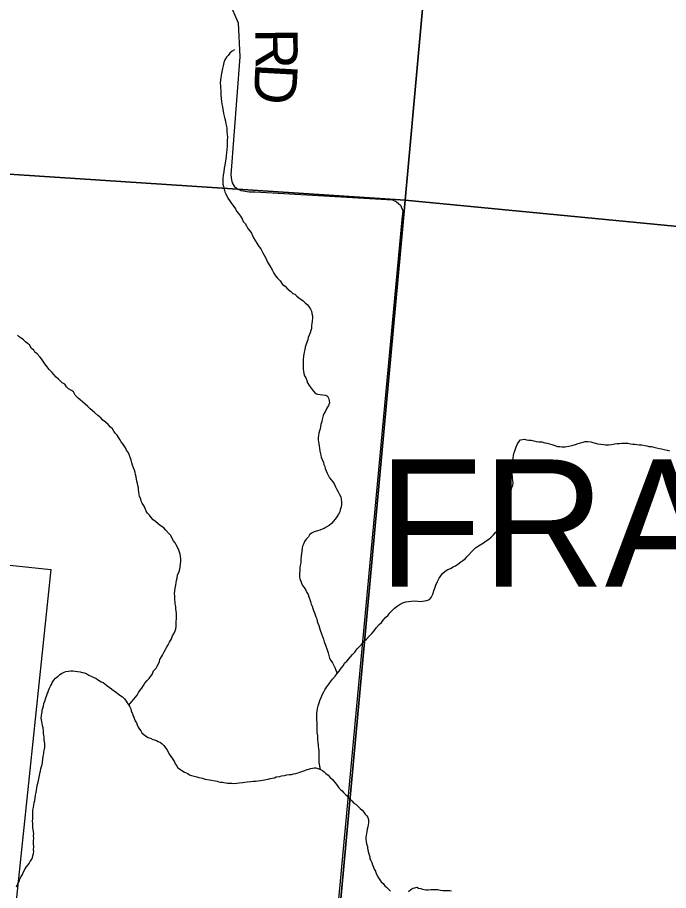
# Model space of a CAD drawing. Extents: x 0 to 1064, y 0 to 440.
# Drawn here: x 160.53 to 174.48, y 315.38 to 334.09 of the extents above; entities that cross this region are included whole.
import ezdxf

# ---------------------------------------------------------------- set-up
doc = ezdxf.new("R2010")
doc.units = 0
for name, color, linetype in [('GM_X_Corporation', 7, 'Continuous'), ('GM_X_County_Road', 7, 'Continuous'), ('GM_X_County_Road_Text', 7, 'Continuous'), ('GM_X_Minor_River', 7, 'Continuous'), ('GM_X_Section', 7, 'Continuous'), ('GM_X_Township_Text', 7, 'Continuous')]:
    doc.layers.add(name, color=color, linetype=linetype)

msp = doc.modelspace()

# ---------------------------------------------------------------- linework, layer by layer
at = {"layer": 'GM_X_Corporation'}
msp.add_lwpolyline([(153.035, 323.123), (161.245, 322.26), (160.405, 314.276)], dxfattribs=at)
at = {"layer": 'GM_X_County_Road'}
msp.add_lwpolyline([(165.065, 334.414), (165.253, 333.971), (165.294, 333.247), (165.098, 330.715), (165.111, 330.611), (165.131, 330.543), (165.167, 330.474), (165.231, 330.423), (165.313, 330.383), (165.404, 330.364), (165.489, 330.355), (165.623, 330.35), (168.559, 330.184), (168.649, 330.14), (168.733, 330.064), (168.781, 329.943), (168.762, 329.757), (167.306, 314.127)], dxfattribs=at)
at = {"layer": 'GM_X_Minor_River'}
for points in [[(165.181, 333.395), (165.125, 333.366), (165.076, 333.325), (165.039, 333.277), (165.007, 333.235), (164.97, 333.181), (164.95, 333.121), (164.937, 333.054), (164.917, 332.994), (164.903, 332.921), (164.89, 332.855), (164.882, 332.794), (164.874, 332.691), (164.879, 332.618), (164.882, 332.49), (164.887, 332.441), (164.891, 332.344), (164.902, 332.289), (164.907, 332.234), (164.917, 332.173), (164.928, 332.124), (164.945, 332.033), (164.955, 331.972), (164.972, 331.917), (164.984, 331.868), (164.994, 331.807), (165.005, 331.752), (165.01, 331.709), (165.015, 331.636), (165.02, 331.581), (165.025, 331.527), (165.023, 331.454), (165.022, 331.405), (165.021, 331.344), (165.013, 331.247), (165.005, 331.199), (164.998, 331.12), (164.99, 331.053), (164.976, 330.974), (164.969, 330.926), (164.956, 330.859), (164.948, 330.781), (164.934, 330.708), (164.926, 330.641), (164.925, 330.587), (164.93, 330.52), (164.941, 330.465), (164.958, 330.41), (164.969, 330.355), (164.992, 330.312), (165.033, 330.219), (165.074, 330.17), (165.115, 330.102), (165.162, 330.04), (165.198, 329.991), (165.221, 329.936), (165.262, 329.886), (165.303, 329.831), (165.339, 329.775), (165.361, 329.714), (165.403, 329.677), (165.432, 329.627), (165.461, 329.566), (165.509, 329.516), (165.544, 329.467), (165.585, 329.369), (165.62, 329.313), (165.655, 329.252), (165.702, 329.178), (165.743, 329.128), (165.784, 329.042), (165.813, 328.993), (165.854, 328.919), (165.883, 328.845), (165.936, 328.765), (165.982, 328.679), (166.023, 328.611), (166.058, 328.556), (166.1, 328.506), (166.153, 328.445), (166.206, 328.364), (166.26, 328.333), (166.301, 328.289), (166.343, 328.252), (166.385, 328.215), (166.426, 328.177), (166.468, 328.158), (166.51, 328.115), (166.558, 328.083), (166.6, 328.052), (166.647, 328.014), (166.689, 327.977), (166.731, 327.94), (166.772, 327.896), (166.807, 327.835), (166.825, 327.792), (166.836, 327.749), (166.847, 327.694), (166.846, 327.651), (166.844, 327.579), (166.837, 327.53)], [(166.837, 327.53), (166.83, 327.488), (166.829, 327.427), (166.81, 327.379), (166.796, 327.33), (166.777, 327.282), (166.758, 327.228), (166.745, 327.179), (166.719, 327.107), (166.706, 327.065), (166.693, 327.023), (166.685, 326.974), (166.672, 326.92), (166.665, 326.877), (166.658, 326.835), (166.65, 326.75), (166.649, 326.695), (166.648, 326.641), (166.647, 326.598), (166.652, 326.555), (166.657, 326.513), (166.662, 326.458), (166.679, 326.409), (166.703, 326.366), (166.726, 326.311), (166.743, 326.262), (166.778, 326.206), (166.819, 326.145), (166.866, 326.089), (166.914, 326.033), (166.956, 326.014), (167.016, 326.007), (167.071, 326.005), (167.125, 325.998), (167.173, 325.973), (167.196, 325.917), (167.208, 325.875), (167.213, 325.832), (167.193, 325.772), (167.156, 325.718), (167.124, 325.652), (167.099, 325.61), (167.079, 325.561), (167.059, 325.477), (167.046, 325.428), (167.027, 325.368), (167.012, 325.271), (166.999, 325.229), (166.986, 325.18), (166.979, 325.138), (166.972, 325.084), (166.971, 325.041), (166.976, 324.998), (166.981, 324.95), (166.992, 324.901), (166.997, 324.858), (167.008, 324.797), (167.025, 324.712), (167.036, 324.669), (167.059, 324.614), (167.082, 324.552), (167.093, 324.51), (167.11, 324.467), (167.121, 324.424), (167.139, 324.375), (167.162, 324.326), (167.191, 324.27), (167.214, 324.227), (167.25, 324.178), (167.285, 324.135), (167.32, 324.079), (167.343, 324.03), (167.373, 323.975), (167.396, 323.925), (167.425, 323.864), (167.454, 323.815), (167.465, 323.76), (167.47, 323.717), (167.469, 323.656), (167.462, 323.602), (167.442, 323.542), (167.435, 323.493), (167.404, 323.445), (167.372, 323.385), (167.334, 323.337), (167.297, 323.295), (167.254, 323.248), (167.204, 323.2), (167.143, 323.165), (167.1, 323.142), (167.057, 323.124), (167.002, 323.101), (166.959, 323.09), (166.886, 323.067), (166.83, 323.038), (166.787, 323.003), (166.762, 322.961), (166.712, 322.907), (166.675, 322.859), (166.655, 322.805), (166.636, 322.757)], [(162.979, 324.544), (162.962, 324.605), (162.951, 324.648), (162.928, 324.703), (162.905, 324.759), (162.864, 324.82), (162.841, 324.869), (162.782, 324.95), (162.752, 324.993), (162.723, 325.042), (162.664, 325.135), (162.623, 325.178), (162.593, 325.227), (162.564, 325.271), (162.522, 325.308), (162.469, 325.364), (162.415, 325.414), (162.356, 325.463), (162.314, 325.507), (162.249, 325.563), (162.177, 325.625), (162.13, 325.669), (162.088, 325.706), (162.034, 325.75), (161.975, 325.8), (161.921, 325.85), (161.874, 325.893), (161.826, 325.931), (161.767, 325.993), (161.726, 326.067), (161.684, 326.098), (161.624, 326.13), (161.582, 326.173), (161.541, 326.229), (161.487, 326.26), (161.404, 326.341), (161.356, 326.379), (161.309, 326.435), (161.274, 326.484), (161.208, 326.546), (161.161, 326.602), (161.114, 326.664), (161.084, 326.713), (161.043, 326.775), (161.008, 326.818), (160.948, 326.88), (160.901, 326.917), (160.877, 326.961), (160.83, 326.998), (160.783, 327.072), (160.741, 327.103), (160.699, 327.141), (160.657, 327.178), (160.61, 327.216), (160.568, 327.247), (160.526, 327.284)], [(170.51, 322.831), (170.571, 322.872), (170.627, 322.913), (170.676, 322.955), (170.726, 323.002), (170.769, 323.05), (170.813, 323.091), (170.862, 323.139), (170.9, 323.187), (170.919, 323.241), (170.938, 323.289), (170.945, 323.344), (170.959, 323.423), (170.973, 323.489), (170.981, 323.568), (170.988, 323.61), (170.995, 323.659), (171.008, 323.713), (171.028, 323.768), (171.035, 323.81), (171.06, 323.864), (171.085, 323.918), (171.105, 323.966), (171.118, 324.015), (171.137, 324.069), (171.144, 324.112), (171.139, 324.166), (171.134, 324.209), (171.135, 324.252), (171.124, 324.294), (171.119, 324.349), (171.12, 324.398), (171.121, 324.446), (171.122, 324.495), (171.13, 324.556), (171.137, 324.598), (171.144, 324.646), (171.157, 324.701), (171.164, 324.749), (171.184, 324.804), (171.203, 324.864), (171.216, 324.906), (171.242, 324.954), (171.267, 324.996), (171.304, 325.038), (171.347, 325.049), (171.389, 325.054), (171.432, 325.041), (171.48, 325.028), (171.535, 325.033), (171.589, 325.02), (171.643, 325.006), (171.698, 324.999), (171.764, 324.992), (171.825, 324.972), (171.873, 324.965), (171.927, 324.952), (171.975, 324.938), (172.042, 324.919), (172.096, 324.899), (172.144, 324.892), (172.193, 324.885), (172.26, 324.89), (172.339, 324.9), (172.406, 324.917), (172.479, 324.94), (172.54, 324.963), (172.589, 324.974), (172.644, 324.991), (172.693, 325.002), (172.748, 325.001), (172.808, 324.993), (172.856, 324.98), (172.911, 324.967), (172.953, 324.954), (173.026, 324.946), (173.08, 324.939), (173.128, 324.932), (173.189, 324.93), (173.256, 324.941), (173.323, 324.952), (173.378, 324.963), (173.426, 324.962), (173.475, 324.967), (173.542, 324.965), (173.602, 324.964), (173.663, 324.956), (173.711, 324.949), (173.754, 324.948), (173.796, 324.941), (173.845, 324.934), (173.905, 324.933), (173.966, 324.919), (174.008, 324.912), (174.056, 324.899), (174.111, 324.892), (174.159, 324.879), (174.219, 324.865), (174.28, 324.852), (174.322, 324.845), (174.382, 324.831)], [(174.382, 324.831), (174.449, 324.818), (174.497, 324.805)], [(162.915, 319.355), (163.058, 319.522), (163.089, 319.57), (163.121, 319.624), (163.158, 319.671), (163.19, 319.719), (163.227, 319.773), (163.259, 319.827), (163.308, 319.881), (163.346, 319.923), (163.377, 319.965), (163.414, 320.012), (163.44, 320.085), (163.496, 320.144), (163.521, 320.186), (163.547, 320.24), (163.572, 320.289), (163.579, 320.331), (163.617, 320.385), (163.636, 320.427), (163.674, 320.493), (163.699, 320.547), (163.724, 320.589), (163.756, 320.643), (163.788, 320.703), (163.825, 320.775), (163.851, 320.836), (163.876, 320.884), (163.908, 320.944), (163.921, 320.986), (163.928, 321.041), (163.929, 321.089), (163.931, 321.156), (163.932, 321.199), (163.933, 321.253), (163.934, 321.314), (163.929, 321.369), (163.924, 321.418), (163.919, 321.466), (163.909, 321.527), (163.904, 321.57), (163.898, 321.613), (163.9, 321.692), (163.895, 321.746), (163.902, 321.795), (163.91, 321.862), (163.923, 321.922), (163.931, 321.983), (163.938, 322.025), (163.951, 322.073), (163.958, 322.14), (163.99, 322.218), (164.004, 322.267), (164.011, 322.315), (164.018, 322.382), (164.025, 322.43), (164.026, 322.479), (164.022, 322.546), (164.011, 322.589), (163.999, 322.632), (163.988, 322.674), (163.953, 322.736), (163.93, 322.785), (163.907, 322.828), (163.871, 322.871), (163.842, 322.921), (163.813, 322.988), (163.766, 323.038), (163.706, 323.106), (163.665, 323.156), (163.587, 323.2), (163.539, 323.237), (163.486, 323.287), (163.432, 323.325), (163.391, 323.374), (163.355, 323.424), (163.314, 323.467), (163.284, 323.51), (163.267, 323.565), (163.244, 323.615), (163.203, 323.682), (163.18, 323.725), (163.169, 323.774), (163.139, 323.823), (163.134, 323.866), (163.129, 323.927), (163.124, 323.97), (163.119, 324.012), (163.108, 324.061), (163.097, 324.104), (163.086, 324.153), (163.081, 324.196), (163.07, 324.244), (163.059, 324.293), (163.048, 324.342), (163.036, 324.391), (163.013, 324.44), (162.996, 324.495), (162.979, 324.544)], [(166.636, 322.757), (166.629, 322.714), (166.622, 322.654), (166.615, 322.605), (166.607, 322.551), (166.599, 322.472), (166.598, 322.405), (166.585, 322.344), (166.577, 322.29), (166.576, 322.235), (166.569, 322.187), (166.568, 322.144), (166.573, 322.102), (166.578, 322.059), (166.595, 322.01), (166.613, 321.967), (166.636, 321.918), (166.671, 321.875), (166.707, 321.819), (166.73, 321.764), (166.753, 321.721), (166.77, 321.672), (166.793, 321.617), (166.804, 321.574), (166.821, 321.519), (166.839, 321.476), (166.856, 321.421), (166.867, 321.378), (166.89, 321.329), (166.907, 321.286), (166.919, 321.243), (166.942, 321.2), (166.947, 321.151), (166.964, 321.108), (166.987, 321.059), (167.01, 320.962), (167.038, 320.882), (167.061, 320.827), (167.084, 320.765), (167.095, 320.71), (167.118, 320.661), (167.136, 320.618), (167.153, 320.557), (167.17, 320.514), (167.181, 320.471), (167.198, 320.416), (167.215, 320.361), (167.238, 320.312), (167.274, 320.263), (167.297, 320.214), (167.326, 320.158), (167.349, 320.103), (167.378, 320.03)], [(167.017, 317.977), (166.99, 318.123), (166.991, 318.166), (166.992, 318.208), (166.993, 318.269), (166.994, 318.312), (166.99, 318.372), (166.985, 318.421), (166.979, 318.464), (166.974, 318.507), (166.969, 318.549), (166.964, 318.604), (166.965, 318.647), (166.96, 318.695), (166.95, 318.768), (166.951, 318.817), (166.952, 318.872), (166.947, 318.92), (166.948, 318.963), (166.938, 319.054), (166.939, 319.103), (166.94, 319.176), (166.947, 319.224), (166.955, 319.285), (166.968, 319.339), (166.988, 319.406), (167.007, 319.454), (167.033, 319.52), (167.065, 319.587), (167.09, 319.635), (167.115, 319.683), (167.159, 319.743), (167.197, 319.803), (167.234, 319.856), (167.278, 319.91), (167.334, 319.976), (167.378, 320.03), (167.421, 320.083), (167.465, 320.143), (167.509, 320.203), (167.534, 320.251), (167.584, 320.299), (167.659, 320.388), (167.708, 320.442), (167.752, 320.489), (167.808, 320.561), (167.852, 320.609), (167.895, 320.651), (167.957, 320.722), (168.007, 320.77), (168.063, 320.829), (168.119, 320.889), (168.168, 320.948), (168.218, 321.014), (168.274, 321.08), (168.324, 321.127), (168.362, 321.175), (168.411, 321.229), (168.467, 321.282), (168.504, 321.33), (168.554, 321.378), (168.604, 321.431), (168.665, 321.473), (168.727, 321.514), (168.782, 321.543), (168.849, 321.566), (168.904, 321.577), (168.971, 321.581), (169.038, 321.586), (169.105, 321.579), (169.159, 321.577), (169.208, 321.582), (169.25, 321.588), (169.299, 321.599), (169.354, 321.616), (169.392, 321.657), (169.423, 321.73), (169.449, 321.802), (169.475, 321.881), (169.494, 321.923), (169.526, 322.001), (169.564, 322.073), (169.596, 322.127), (169.633, 322.175), (169.689, 322.222), (169.744, 322.258), (169.806, 322.281), (169.861, 322.316), (169.91, 322.339), (169.959, 322.374), (170.027, 322.422), (170.07, 322.451), (170.12, 322.487), (170.157, 322.528), (170.188, 322.57), (170.25, 322.63), (170.294, 322.683), (170.337, 322.725), (170.38, 322.754), (170.442, 322.79), (170.51, 322.831)], [(160.856, 316.773), (160.856, 316.81), (160.852, 316.871), (160.859, 316.913), (160.859, 316.95), (160.854, 316.992), (160.855, 317.029), (160.856, 317.065), (160.857, 317.102), (160.87, 317.162), (160.877, 317.217), (160.884, 317.259), (160.898, 317.307), (160.905, 317.362), (160.918, 317.422), (160.926, 317.483), (160.939, 317.531), (160.946, 317.574), (160.953, 317.634), (160.973, 317.701), (160.98, 317.737), (160.987, 317.774), (160.993, 317.81), (161.007, 317.883), (161.021, 317.949), (161.028, 317.991), (161.041, 318.04), (161.054, 318.082), (161.067, 318.13), (161.075, 318.197), (161.082, 318.258), (161.09, 318.318), (161.096, 318.355), (161.11, 318.409), (161.117, 318.445), (161.112, 318.494), (161.112, 318.531), (161.107, 318.567), (161.102, 318.616), (161.103, 318.665), (161.092, 318.713), (161.087, 318.756), (161.088, 318.793), (161.077, 318.866), (161.066, 318.915), (161.055, 318.963), (161.05, 319), (161.044, 319.037), (161.039, 319.073), (161.04, 319.128), (161.048, 319.176), (161.054, 319.213), (161.061, 319.249), (161.074, 319.291), (161.087, 319.334), (161.095, 319.388), (161.114, 319.442), (161.134, 319.509), (161.147, 319.545), (161.166, 319.593), (161.185, 319.629), (161.192, 319.666), (161.211, 319.72), (161.236, 319.762), (161.255, 319.798), (161.274, 319.84), (161.306, 319.888), (161.343, 319.93), (161.399, 319.977), (161.436, 320.007), (161.473, 320.03), (161.528, 320.059), (161.565, 320.077), (161.62, 320.082), (161.674, 320.087), (161.717, 320.086), (161.765, 320.079), (161.813, 320.071), (161.868, 320.064), (161.916, 320.051), (161.965, 320.044), (162.013, 320.025), (162.055, 319.999), (162.121, 319.968), (162.163, 319.948), (162.205, 319.929), (162.241, 319.904), (162.319, 319.854), (162.367, 319.835), (162.432, 319.778), (162.492, 319.735), (162.54, 319.703), (162.588, 319.666), (162.641, 319.628), (162.695, 319.59), (162.743, 319.553), (162.779, 319.534), (162.82, 319.49), (162.856, 319.441), (162.879, 319.404), (162.915, 319.355)], [(162.915, 319.355), (162.932, 319.318), (162.955, 319.275), (162.966, 319.226), (162.99, 319.177), (163.001, 319.134), (163.024, 319.097), (163.035, 319.054), (163.053, 319.017), (163.076, 318.974), (163.093, 318.931), (163.111, 318.882), (163.146, 318.839), (163.17, 318.802), (163.193, 318.759), (163.235, 318.722), (163.294, 318.678), (163.33, 318.659), (163.379, 318.645), (163.427, 318.62), (163.463, 318.607), (163.505, 318.594), (163.541, 318.575), (163.595, 318.556), (163.631, 318.525), (163.666, 318.487), (163.702, 318.438), (163.737, 318.395), (163.749, 318.358), (163.784, 318.296), (163.813, 318.253), (163.843, 318.216), (163.866, 318.179), (163.889, 318.136), (163.907, 318.099), (163.942, 318.056), (163.96, 318.019), (164.001, 317.988), (164.049, 317.956), (164.103, 317.919), (164.139, 317.906), (164.175, 317.887), (164.211, 317.861), (164.259, 317.848), (164.314, 317.829), (164.368, 317.816), (164.41, 317.802), (164.489, 317.789), (164.549, 317.769), (164.64, 317.755), (164.682, 317.748), (164.761, 317.734), (164.803, 317.727), (164.839, 317.708), (164.875, 317.701), (164.912, 317.7), (164.948, 317.694), (164.99, 317.687), (165.026, 317.68), (165.075, 317.679), (165.117, 317.678), (165.166, 317.677), (165.227, 317.681), (165.275, 317.686), (165.355, 317.697), (165.397, 317.702), (165.452, 317.707), (165.531, 317.717), (165.574, 317.722), (165.628, 317.727), (165.677, 317.732), (165.738, 317.737), (165.78, 317.748), (165.823, 317.754), (165.902, 317.77), (165.945, 317.781), (165.988, 317.786), (166.036, 317.798), (166.073, 317.815), (166.146, 317.826), (166.183, 317.837), (166.25, 317.848), (166.299, 317.859), (166.347, 317.864), (166.396, 317.869), (166.439, 317.88), (166.488, 317.891), (166.542, 317.902), (166.579, 317.919), (166.64, 317.936), (166.683, 317.954), (166.732, 317.971), (166.769, 317.982), (166.811, 317.993), (166.848, 318.005), (166.885, 318.01), (166.921, 318.009), (166.981, 317.99), (167.017, 317.977), (167.065, 317.951), (167.101, 317.926)], [(167.101, 317.926), (167.131, 317.889), (167.185, 317.852), (167.22, 317.808), (167.274, 317.758), (167.309, 317.721), (167.339, 317.678), (167.386, 317.622), (167.415, 317.585), (167.451, 317.548), (167.487, 317.517), (167.51, 317.48), (167.552, 317.436), (167.588, 317.411), (167.611, 317.374), (167.653, 317.337), (167.694, 317.3), (167.736, 317.256), (167.784, 317.225), (167.831, 317.175), (167.873, 317.138), (167.915, 317.1), (167.95, 317.057), (167.98, 317.02), (168.015, 316.983), (168.033, 316.946), (168.05, 316.903), (168.049, 316.866), (168.048, 316.83), (168.041, 316.787), (168.034, 316.745), (168.021, 316.697), (168.014, 316.648), (168.007, 316.606), (168, 316.557), (167.993, 316.515), (167.992, 316.472), (167.997, 316.43), (168.008, 316.381), (168.025, 316.326), (168.03, 316.289), (168.036, 316.253), (168.041, 316.216), (168.052, 316.167), (168.075, 316.106), (168.08, 316.063), (168.098, 316.026), (168.121, 315.983), (168.132, 315.935), (168.155, 315.885), (168.172, 315.842), (168.196, 315.799), (168.207, 315.757), (168.236, 315.707), (168.248, 315.671), (168.277, 315.634), (168.318, 315.566), (168.36, 315.528), (168.401, 315.485), (168.437, 315.454), (168.479, 315.41), (168.52, 315.367)], [(160.511, 315.462), (160.537, 315.522), (160.556, 315.558), (160.569, 315.594), (160.582, 315.631), (160.607, 315.679), (160.633, 315.727), (160.652, 315.769), (160.677, 315.817), (160.696, 315.853), (160.721, 315.889), (160.752, 315.925), (160.777, 315.961), (160.802, 316.003), (160.834, 316.051), (160.847, 316.087), (160.86, 316.123), (160.873, 316.171), (160.88, 316.214), (160.875, 316.25), (160.876, 316.323), (160.871, 316.372), (160.873, 316.451), (160.88, 316.499), (160.875, 316.56), (160.876, 316.597), (160.871, 316.645), (160.861, 316.725), (160.856, 316.773)], [(168.902, 315.359), (168.958, 315.4), (169.001, 315.429), (169.044, 315.441), (169.08, 315.452), (169.122, 315.433), (169.159, 315.426), (169.207, 315.413), (169.243, 315.406), (169.286, 315.399), (169.328, 315.398), (169.383, 315.403), (169.437, 315.402), (169.474, 315.401), (169.534, 315.4), (169.589, 315.392), (169.643, 315.385), (169.692, 315.384), (169.789, 315.382), (169.825, 315.375)]]:
    msp.add_lwpolyline(points, dxfattribs=at)
at = {"layer": 'GM_X_Section'}
for points in [[(153.477, 347.535), (170.322, 346.561), (168.83, 330.174), (152.078, 331.274)], [(170.322, 346.561), (187.008, 344.881), (185.631, 328.553), (168.83, 330.174)], [(152.078, 331.274), (168.83, 330.174), (167.318, 313.734), (150.732, 314.939)], [(168.83, 330.174), (185.631, 328.553), (184.993, 320.578), (184.126, 312.421), (167.318, 313.734)]]:
    msp.add_lwpolyline(points, close=True, dxfattribs=at)

# ---------------------------------------------------------------- texts
at = {"layer": 'GM_X_County_Road_Text'}
for s, rotation, p in [('R', 270.7026, (165.62, 333.854)), ('D', 266.8949, (165.629, 333.123))]:
    msp.add_text(s, height=0.909, rotation=rotation, dxfattribs=at).set_placement(p)
at = {"layer": 'GM_X_Township_Text'}
msp.add_text('FRANKLIN', height=2.7273, rotation=0, dxfattribs=at).set_placement((168.25, 321.891))

doc.saveas('drawing.dxf')
